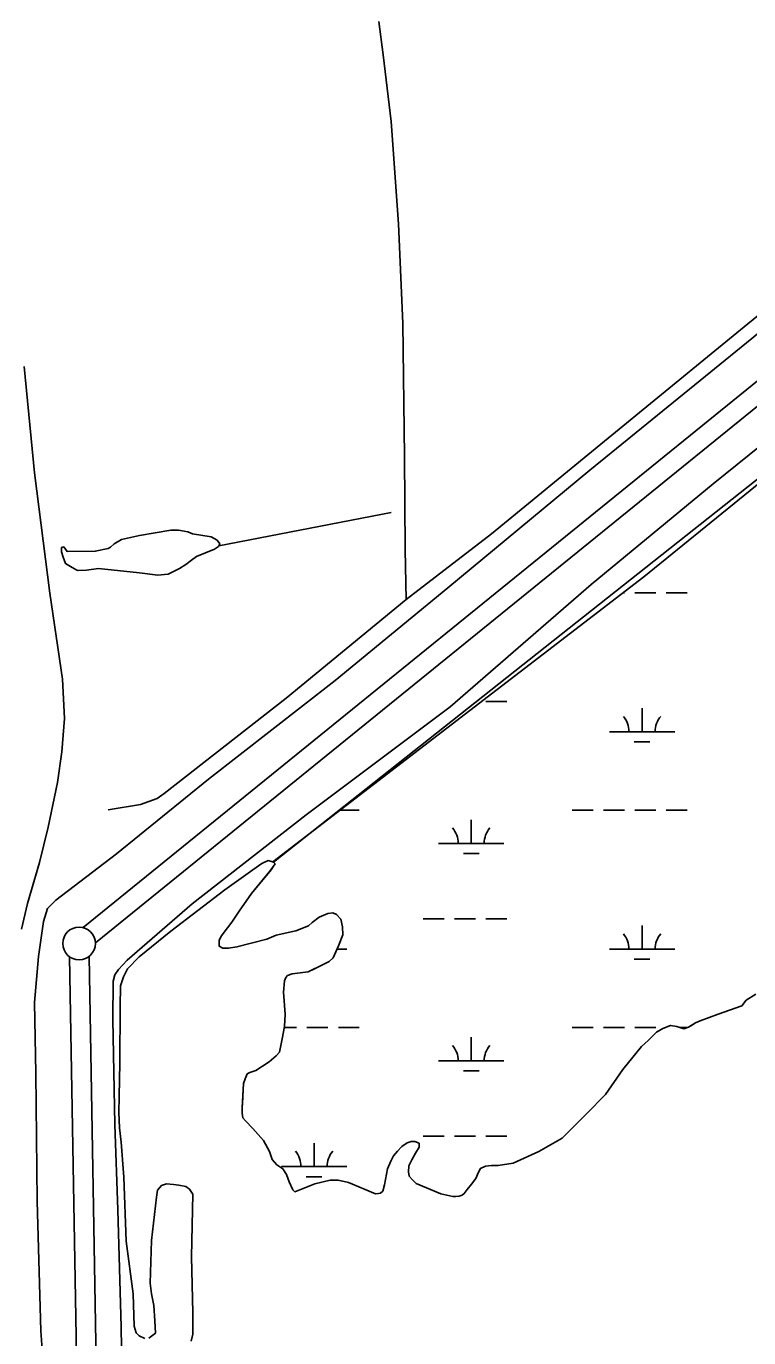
# Model space of a CAD drawing. Extents: x 3535183 to 3573198, y 534952 to 560562.
# Drawn here: x 3546358 to 3547463, y 555328 to 557334 of the extents above; entities that cross this region are included whole.
import ezdxf

# ---------------------------------------------------------------- set-up
doc = ezdxf.new("R2010")
doc.units = 0
for name, color, linetype in [('V-DTCH-CNTR', 7, 'Continuous'), ('V-LEVE-TOET', 7, 'Continuous'), ('V-ROAD-CNTR', 7, 'Continuous'), ('V-SITE-VEGE', 7, 'Continuous'), ('V-SURV-LINE', 7, 'Continuous'), ('V-TOPO-SHOR', 7, 'Continuous'), ('V-WETL-SWMP', 7, 'Continuous')]:
    doc.layers.add(name, color=color, linetype=linetype)

msp = doc.modelspace()

# ---------------------------------------------------------------- linework, layer by layer
at = {"layer": 'V-DTCH-CNTR'}
for points in [[(3546915.8, 557188.5), (3546909.8, 557239.5), (3546903.6, 557290.5), (3546897.2, 557341.4)], [(3546915.8, 557188.5), (3546927.5, 557031.6), (3546933.8, 556879.2), (3546936.2, 556676.2), (3546937.4, 556532.9), (3546939.1, 556457.3)], [(3547768.6, 557135.8), (3547632.5, 557019), (3547612.8, 557002.2), (3547417, 556842.3), (3547242.5, 556699.4), (3547069.4, 556557.5), (3546939.1, 556457.3), (3546755.2, 556306.2), (3546568.9, 556160.1), (3546558, 556152.7), (3546532.6, 556143.5), (3546483, 556135.5)]]:
    msp.add_lwpolyline(points, dxfattribs=at)
at = {"layer": 'V-LEVE-TOET'}
for points in [[(3547787.6, 557122), (3547467.7, 556856.4), (3547219.8, 556654.9), (3547002.8, 556475), (3546830.1, 556333), (3546636.6, 556182.3), (3546495.6, 556067.8), (3546402.7, 555996.8), (3546390, 555984.4), (3546384.2, 555964.3), (3546376.3, 555911.1), (3546370.3, 555840.5), (3546372.2, 555732.2), (3546374.6, 555536.5), (3546380.2, 555338.1), (3546387.5, 555230.8), (3546398.7, 555100.7), (3546404.2, 555004.2), (3546407.1, 554886.8), (3546408.2, 554748.5), (3546412.3, 554568.7), (3546416.3, 554414.5), (3546418.5, 554258), (3546425.4, 554155.1)], [(3547807.4, 556959.3), (3547626.6, 556809.5), (3547408.6, 556634.1), (3547222.3, 556479.8), (3547006.2, 556293), (3546785.9, 556127.6), (3546611.4, 555991.5), (3546512.2, 555905.4), (3546499, 555891.2), (3546493.2, 555882.6), (3546490.5, 555873), (3546489.9, 555814.7), (3546493.4, 555653.7), (3546497.8, 555523.1), (3546502.8, 555344.3), (3546506, 555151.8), (3546512.1, 554946.1), (3546515.5, 554724.5), (3546520.1, 554533.8), (3546521.3, 554317.2), (3546522.2, 554229.4), (3546526.5, 554180.7)]]:
    msp.add_lwpolyline(points, dxfattribs=at)
at = {"layer": 'V-ROAD-CNTR'}
msp.add_lwpolyline([(3546354.2, 556813.3), (3546370.5, 556651), (3546393.7, 556466.8), (3546413.3, 556335.2), (3546416.4, 556274.9), (3546412.2, 556223.8), (3546405.7, 556176.9), (3546391, 556108.9), (3546377.9, 556054.5), (3546359.5, 555991.9), (3546350.5, 555952.7)], dxfattribs=at)
at = {"layer": 'V-SITE-VEGE'}
for p, q in [((3546736.2, 556055.4), (3547828.3, 556919.5)), ((3546732.2, 556043.5), (3546736.2, 556049)), ((3546738.5, 556052.7), (3546736.2, 556055.4)), ((3546736.2, 556049), (3546738.5, 556052.7)), ((3546702.3, 556007), (3546732.2, 556043.5)), ((3546683.3, 555980), (3546702.3, 556007)), ((3546672.1, 555963.6), (3546683.3, 555980)), ((3546805.8, 555971.1), (3546795.4, 555962.9)), ((3546819, 555976.6), (3546805.8, 555971.1)), ((3546826.7, 555977.6), (3546819, 555976.6)), ((3546832.6, 555974.9), (3546826.7, 555977.6)), ((3546839, 555968.1), (3546832.6, 555974.9)), ((3546841.4, 555956.3), (3546839, 555968.1)), ((3546655.8, 555942.1), (3546665.7, 555954.9)), ((3546665.7, 555954.9), (3546672.1, 555963.6)), ((3546770.4, 555950), (3546740, 555943.5)), ((3546789.5, 555957.8), (3546770.4, 555950)), ((3546795.4, 555962.9), (3546789.5, 555957.8)), ((3546841.9, 555944), (3546841.4, 555956.3)), ((3546653.1, 555935.3), (3546655.8, 555942.1)), ((3546653.1, 555926.6), (3546653.1, 555935.3)), ((3546658.6, 555923.5), (3546653.1, 555926.6)), ((3546725.9, 555937.5), (3546680, 555925.4)), ((3546740, 555943.5), (3546725.9, 555937.5)), ((3546827.1, 555908.9), (3546835.6, 555927.1)), ((3546835.6, 555927.1), (3546841.9, 555944)), ((3546667.3, 555923.5), (3546658.6, 555923.5)), ((3546680, 555925.4), (3546667.3, 555923.5)), ((3546821.2, 555903.4), (3546827.1, 555908.9)), ((3546764.8, 555884.4), (3546788.9, 555887.3)), ((3546788.9, 555887.3), (3546811.2, 555897.9)), ((3546811.2, 555897.9), (3546821.2, 555903.4)), ((3546751.3, 555856.1), (3546752.6, 555873.4)), ((3546752.6, 555873.4), (3546754.9, 555878.9)), ((3546754.9, 555878.9), (3546757.6, 555881.7)), ((3546757.6, 555881.7), (3546764.8, 555884.4)), ((3546753.8, 555822.5), (3546751.3, 555856.1)), ((3547474, 555853.1), (3547459.5, 555844.3)), ((3547452.7, 555835.6), (3547416.4, 555822.7)), ((3547459.5, 555844.3), (3547452.7, 555835.6)), ((3546753, 555803.8), (3546753.8, 555822.5)), ((3547343.7, 555805.5), (3547331.9, 555800.9)), ((3547353.2, 555803.7), (3547343.7, 555805.5)), ((3547381.9, 555809.3), (3547371, 555802.5)), ((3547388.7, 555812.6), (3547381.9, 555809.3)), ((3547416.4, 555822.7), (3547388.7, 555812.6)), ((3546745, 555764.6), (3546749.4, 555785.1)), ((3546749.4, 555785.1), (3546753, 555803.8)), ((3547321.9, 555794.9), (3547309.2, 555782.1)), ((3547331.9, 555800.9), (3547321.9, 555794.9)), ((3547363.7, 555800.1), (3547353.2, 555803.7)), ((3547371, 555802.5), (3547363.7, 555800.1)), ((3547299.2, 555773.4), (3547270.3, 555738.2)), ((3547309.2, 555782.1), (3547299.2, 555773.4)), ((3546708.7, 555736.2), (3546729.6, 555749.5)), ((3546729.6, 555749.5), (3546740, 555758.7)), ((3546740, 555758.7), (3546745, 555764.6)), ((3546692.4, 555723.9), (3546695.6, 555731.2)), ((3546695.6, 555731.2), (3546699.6, 555733.5)), ((3546699.6, 555733.5), (3546708.7, 555736.2)), ((3547270.3, 555738.2), (3547244.1, 555699.9)), ((3546688.1, 555679.2), (3546690.2, 555716.6)), ((3546690.2, 555716.6), (3546692.4, 555723.9)), ((3547244.1, 555699.9), (3547214.7, 555670.1)), ((3546688.1, 555671.1), (3546688.1, 555679.2)), ((3546689.1, 555663.8), (3546688.1, 555671.1)), ((3547214.7, 555670.1), (3547177.5, 555633.1)), ((3546693.2, 555659.3), (3546689.1, 555663.8)), ((3546704.6, 555647.9), (3546693.2, 555659.3)), ((3546720.7, 555629.4), (3546704.6, 555647.9)), ((3546729.8, 555612.6), (3546720.7, 555629.4)), ((3546940.5, 555625.9), (3546932.3, 555620)), ((3546946.8, 555627.8), (3546940.5, 555625.9)), ((3546952.3, 555627.8), (3546946.8, 555627.8)), ((3546958.7, 555625.1), (3546952.3, 555627.8)), ((3546958.7, 555619.2), (3546958.7, 555625.1)), ((3547177.5, 555633.1), (3547142.1, 555612.4)), ((3546734, 555600.3), (3546729.8, 555612.6)), ((3546919.6, 555605.8), (3546915.6, 555597.6)), ((3546925.5, 555613.1), (3546919.6, 555605.8)), ((3546932.3, 555620), (3546925.5, 555613.1)), ((3546947.9, 555600), (3546953.3, 555610.1)), ((3546953.3, 555610.1), (3546958.7, 555619.2)), ((3547142.1, 555612.4), (3547102.6, 555594.5)), ((3546740.9, 555592.1), (3546734, 555600.3)), ((3546750.5, 555585.8), (3546740.9, 555592.1)), ((3546756, 555577.2), (3546750.5, 555585.8)), ((3546910.6, 555586.2), (3546907.5, 555569.8)), ((3546915.6, 555597.6), (3546910.6, 555586.2)), ((3546942.5, 555581.4), (3546942.9, 555590.5)), ((3546942.9, 555590.5), (3546947.9, 555600)), ((3547052.6, 555586.5), (3547049.9, 555581)), ((3547060.3, 555590.2), (3547052.6, 555586.5)), ((3547069.4, 555591.1), (3547060.3, 555590.2)), ((3547079.9, 555591.2), (3547069.4, 555591.1)), ((3547102.6, 555594.5), (3547079.9, 555591.2)), ((3546760.1, 555566.3), (3546756, 555577.2)), ((3546765.6, 555554), (3546760.1, 555566.3)), ((3546822.9, 555568.9), (3546799.3, 555563.3)), ((3546834.7, 555568.5), (3546822.9, 555568.9)), ((3546850.7, 555565), (3546834.7, 555568.5)), ((3546892.2, 555547.9), (3546850.7, 555565)), ((3546907.5, 555569.8), (3546905.8, 555561.6)), ((3546943.5, 555575), (3546942.5, 555581.4)), ((3546948, 555569.5), (3546943.5, 555575)), ((3546954.4, 555563.7), (3546948, 555569.5)), ((3547045.4, 555571.4), (3547039.1, 555562.7)), ((3547049.9, 555581), (3547045.4, 555571.4)), ((3546768.4, 555550.9), (3546765.6, 555554)), ((3546799.3, 555563.3), (3546768.4, 555550.9)), ((3546896.7, 555548.3), (3546892.2, 555547.9)), ((3546899.5, 555548.8), (3546896.7, 555548.3)), ((3546903.1, 555552), (3546899.5, 555548.8)), ((3546905.8, 555561.6), (3546903.1, 555552)), ((3546991.9, 555547.5), (3546954.4, 555563.7)), ((3547010.5, 555543.5), (3546991.9, 555547.5)), ((3547024.6, 555545.8), (3547020.1, 555544)), ((3547027.8, 555548.1), (3547024.6, 555545.8)), ((3547032.3, 555554.5), (3547027.8, 555548.1)), ((3547039.1, 555562.7), (3547032.3, 555554.5)), ((3547015.1, 555543.5), (3547010.5, 555543.5)), ((3547020.1, 555544), (3547015.1, 555543.5))]:
    msp.add_line(p, q, dxfattribs=at)
at = {"layer": 'V-SURV-LINE'}
for points in [[(3546444.6, 555955.1), (3548262.9, 557429.5)], [(3548281.8, 557406.2), (3546463.5, 555931.7)], [(3546453.2, 554226.6), (3546423.9, 555910.6)], [(3546453.8, 555911.1), (3546483.2, 554227.2)]]:
    msp.add_lwpolyline(points, dxfattribs=at)
msp.add_circle((3546438.5, 555930.8), 25, dxfattribs=at)
at = {"layer": 'V-TOPO-SHOR'}
msp.add_line((3546916.2, 556590.1), (3546652.2, 556539.4), dxfattribs=at)
for points in [[(3546645.7, 556534.1), (3546618.4, 556522.6), (3546610.3, 556517.1), (3546601.7, 556510.7), (3546592.1, 556504.7), (3546574.9, 556496), (3546574.4, 556496), (3546559, 556494.5), (3546530.7, 556498), (3546468.3, 556504.5), (3546449.7, 556502.1), (3546437, 556501.2), (3546435.1, 556502.1), (3546425.6, 556507.5), (3546417.8, 556512), (3546414.1, 556522), (3546411.8, 556530.2), (3546411.8, 556536.5), (3546414.9, 556537.5), (3546420, 556530.7), (3546463.2, 556530.9), (3546482.8, 556535.1), (3546486.4, 556536.9), (3546492.3, 556542.4), (3546503.6, 556548.8), (3546530.9, 556554.9), (3546579.1, 556562.9), (3546590.5, 556562.9), (3546605, 556560.7), (3546611.9, 556557.6), (3546640.6, 556552.7), (3546649.7, 556547.8), (3546653.8, 556542.3), (3546651.6, 556538.2), (3546645.7, 556534.1)], [(3546539.3, 555326.2), (3546530.6, 555330.7), (3546525.6, 555335.3), (3546522.8, 555345.3), (3546521.2, 555394.9), (3546510.3, 555475.4), (3546507, 555573.2), (3546503.1, 555626.9), (3546500.3, 555648.7), (3546499.3, 555672.4), (3546500, 555696.5), (3546500.7, 555748.4), (3546501.2, 555833.9), (3546501.9, 555866.2), (3546506.4, 555879.5), (3546512.7, 555891.8), (3546530.3, 555910.5), (3546578.8, 555949.5), (3546661.3, 556013.1), (3546704.4, 556043.4), (3546718, 556053), (3546728, 556057.6), (3546736.2, 556055.4)], [(3546736.2, 556055.4), (3546738.5, 556052.7), (3546736.2, 556049), (3546732.2, 556043.5), (3546702.3, 556007), (3546683.3, 555980), (3546672.1, 555963.6), (3546665.7, 555954.9), (3546655.8, 555942.1), (3546653.1, 555935.3), (3546653.1, 555926.6), (3546658.6, 555923.5), (3546667.3, 555923.5), (3546680, 555925.4), (3546725.9, 555937.5), (3546740, 555943.5), (3546770.4, 555950), (3546789.5, 555957.8), (3546795.4, 555962.9), (3546805.8, 555971.1), (3546819, 555976.6), (3546826.7, 555977.6), (3546832.6, 555974.9), (3546839, 555968.1), (3546841.4, 555956.3), (3546841.9, 555944), (3546835.6, 555927.1), (3546827.1, 555908.9), (3546821.2, 555903.4), (3546811.2, 555897.9), (3546798.5, 555891.9), (3546788.9, 555887.3), (3546764.8, 555884.4), (3546757.6, 555881.7), (3546754.9, 555878.9), (3546752.6, 555873.4), (3546751.3, 555856.1), (3546753.8, 555822.5), (3546753, 555803.8), (3546749.4, 555785.1), (3546745, 555764.6), (3546740, 555758.7), (3546729.6, 555749.5), (3546708.7, 555736.2), (3546699.6, 555733.5), (3546695.6, 555731.2), (3546692.4, 555723.9), (3546690.2, 555716.6), (3546688.5, 555686.5), (3546688.1, 555679.2), (3546688.1, 555671.1), (3546689.1, 555663.8), (3546693.2, 555659.3), (3546704.6, 555647.9), (3546720.7, 555629.4), (3546729.8, 555612.6), (3546734, 555600.3), (3546740.9, 555592.1), (3546750.5, 555585.8), (3546756, 555577.2), (3546760.1, 555566.3), (3546765.6, 555554), (3546768.4, 555550.9), (3546799.3, 555563.3), (3546822.9, 555568.9), (3546834.7, 555568.5), (3546850.7, 555565), (3546892.2, 555547.9)], [(3546910.6, 555586.2), (3546915.6, 555597.6), (3546919.6, 555605.8), (3546925.5, 555613.1), (3546932.3, 555620), (3546940.5, 555625.9), (3546946.8, 555627.8), (3546952.3, 555627.8), (3546958.7, 555625.1), (3546958.7, 555619.2), (3546953.3, 555610.1), (3546947.9, 555600), (3546942.9, 555590.5), (3546942.5, 555581.4), (3546943.5, 555575), (3546948, 555569.5), (3546954.4, 555563.7), (3546991.9, 555547.5), (3547010.5, 555543.5), (3547015.1, 555543.5), (3547020.1, 555544), (3547024.6, 555545.8), (3547027.8, 555548.1), (3547032.3, 555554.5), (3547039.1, 555562.7), (3547045.4, 555571.4), (3547049.9, 555581), (3547052.6, 555586.5), (3547060.3, 555590.2), (3547069.4, 555591.1), (3547079.9, 555591.2), (3547102.6, 555594.5), (3547142.1, 555612.4), (3547177.5, 555633.1), (3547214.7, 555670.1), (3547244.1, 555699.9), (3547270.3, 555738.2), (3547299.2, 555773.4), (3547309.2, 555782.1), (3547321.9, 555794.9), (3547331.9, 555800.9), (3547343.7, 555805.5), (3547353.2, 555803.7), (3547363.7, 555800.1), (3547371, 555802.5), (3547374.6, 555804.8), (3547381.9, 555809.3), (3547388.7, 555812.6), (3547416.4, 555822.7), (3547452.7, 555835.6), (3547459.5, 555844.3), (3547474, 555853.1)], [(3546892.2, 555547.9), (3546896.7, 555548.3), (3546899.5, 555548.8), (3546903.1, 555552), (3546905.8, 555561.6), (3546907.5, 555569.8), (3546910.6, 555586.2)], [(3546572.2, 555563.1), (3546564.5, 555560.3), (3546558.6, 555553.4), (3546556.8, 555542.5), (3546549.4, 555476.5), (3546547.5, 555410.9), (3546549.4, 555394.6)], [(3546609.8, 555322.1), (3546612.5, 555333), (3546612.8, 555366.2), (3546610.5, 555451.3), (3546612.3, 555547.3), (3546607.3, 555555), (3546601.8, 555559.1), (3546591.3, 555560.9), (3546583.1, 555562.2), (3546572.2, 555563.1)], [(3546549.4, 555394.6), (3546552.7, 555376.8), (3546554.6, 555353.2), (3546555.2, 555334.5), (3546545.2, 555326.7)]]:
    msp.add_lwpolyline(points, dxfattribs=at)
at = {"layer": 'V-WETL-SWMP'}
for p, q in [((3547302.7, 556491.8), (3547828.3, 556919.5)), ((3546735.1, 556055.7), (3547302.7, 556491.8)), ((3547271, 556467.4), (3547273.1, 556467.4)), ((3547289.1, 556467.4), (3547321.1, 556467.4)), ((3547337.1, 556467.4), (3547369.1, 556467.4)), ((3547061.1, 556301.2), (3547093.1, 556301.2)), ((3547299.9, 556254.8), (3547299.9, 556290.8)), ((3547249.9, 556254.8), (3547349.9, 556254.8)), ((3547287.9, 556239.4), (3547311.9, 556239.4)), ((3546837.9, 556134.7), (3546867.2, 556134.7)), ((3547193.1, 556134.7), (3547225.1, 556134.7)), ((3547241.1, 556134.7), (3547273.1, 556134.7)), ((3547289.1, 556134.7), (3547321.1, 556134.7)), ((3547337.1, 556134.7), (3547369.1, 556134.7)), ((3547038.5, 556084), (3547038.5, 556120)), ((3546988.5, 556084), (3547088.5, 556084)), ((3547026.5, 556068.6), (3547050.5, 556068.6)), ((3546730.5, 556041.4), (3546738.5, 556052.7)), ((3546736.2, 556055.4), (3546735.1, 556055.7)), ((3546738.5, 556052.7), (3546736.2, 556055.4)), ((3546702.3, 556007), (3546730.5, 556041.4)), ((3546683.3, 555980), (3546702.3, 556007)), ((3546672.1, 555963.6), (3546683.3, 555980)), ((3546805.8, 555971.1), (3546795.4, 555962.9)), ((3546819, 555976.6), (3546805.8, 555971.1)), ((3546826.7, 555977.6), (3546819, 555976.6)), ((3546832.6, 555974.9), (3546826.7, 555977.6)), ((3546839, 555968.1), (3546832.6, 555974.9)), ((3546841.4, 555956.3), (3546839, 555968.1)), ((3546965.1, 555968.6), (3546997.1, 555968.6)), ((3547013.1, 555968.6), (3547045.1, 555968.6)), ((3547061.1, 555968.6), (3547093.1, 555968.6)), ((3546655.8, 555942.1), (3546665.7, 555954.9)), ((3546665.7, 555954.9), (3546672.1, 555963.6)), ((3546770.4, 555950), (3546740, 555943.5)), ((3546789.5, 555957.8), (3546770.4, 555950)), ((3546795.4, 555962.9), (3546789.5, 555957.8)), ((3546841.9, 555944), (3546841.4, 555956.3)), ((3547299.9, 555922.1), (3547299.9, 555958.1)), ((3546653.1, 555935.3), (3546655.8, 555942.1)), ((3546653.1, 555926.6), (3546653.1, 555935.3)), ((3546658.6, 555923.5), (3546653.1, 555926.6)), ((3546725.9, 555937.5), (3546680, 555925.4)), ((3546740, 555943.5), (3546725.9, 555937.5)), ((3546827.1, 555908.9), (3546835.6, 555927.1)), ((3546835.6, 555927.1), (3546841.9, 555944)), ((3546667.3, 555923.5), (3546658.6, 555923.5)), ((3546680, 555925.4), (3546667.3, 555923.5)), ((3546821.2, 555903.4), (3546827.1, 555908.9)), ((3546833.3, 555922.1), (3546848, 555922.1)), ((3547249.9, 555922.1), (3547349.9, 555922.1)), ((3547287.9, 555906.7), (3547311.9, 555906.7)), ((3546764.8, 555884.4), (3546789, 555887.3)), ((3546789, 555887.3), (3546811.2, 555897.9)), ((3546811.2, 555897.9), (3546821.2, 555903.4)), ((3546751.3, 555856.1), (3546752.6, 555873.4)), ((3546752.6, 555873.4), (3546754.9, 555878.9)), ((3546754.9, 555878.9), (3546757.6, 555881.7)), ((3546757.6, 555881.7), (3546764.8, 555884.4)), ((3546753.8, 555822.5), (3546751.3, 555856.1)), ((3547474, 555853.1), (3547459.5, 555844.3)), ((3547452.7, 555835.6), (3547416.4, 555822.7)), ((3547459.5, 555844.3), (3547452.7, 555835.6)), ((3546753, 555803.8), (3546753.8, 555822.5)), ((3547343.7, 555805.5), (3547331.9, 555800.9)), ((3547353.2, 555803.7), (3547343.7, 555805.5)), ((3547381.9, 555809.3), (3547371, 555802.5)), ((3547388.7, 555812.6), (3547381.9, 555809.3)), ((3547416.4, 555822.7), (3547388.7, 555812.6)), ((3546745, 555764.6), (3546749.4, 555785.1)), ((3546749.4, 555785.1), (3546753, 555803.8)), ((3546752.6, 555802.1), (3546771.2, 555802.1)), ((3546787.2, 555802.1), (3546819.2, 555802.1)), ((3546835.2, 555802.1), (3546867.2, 555802.1)), ((3547038.5, 555751.3), (3547038.5, 555787.3)), ((3547193.1, 555802.1), (3547225.1, 555802.1)), ((3547241.1, 555802.1), (3547273.1, 555802.1)), ((3547289.1, 555802.1), (3547321.1, 555802.1)), ((3547321.9, 555794.9), (3547309.2, 555782.1)), ((3547331.9, 555800.9), (3547321.9, 555794.9)), ((3547363.7, 555800.1), (3547353.2, 555803.7)), ((3547358.1, 555802.1), (3547369.1, 555802.1)), ((3547371, 555802.5), (3547363.7, 555800.1)), ((3547299.2, 555773.4), (3547270.3, 555738.2)), ((3547309.2, 555782.1), (3547299.2, 555773.4)), ((3546708.7, 555736.2), (3546729.6, 555749.5)), ((3546729.6, 555749.5), (3546740, 555758.7)), ((3546740, 555758.7), (3546745, 555764.6)), ((3546988.5, 555751.3), (3547088.5, 555751.3)), ((3546692.4, 555723.9), (3546695.6, 555731.2)), ((3546695.6, 555731.2), (3546699.6, 555733.5)), ((3546699.6, 555733.5), (3546708.7, 555736.2)), ((3547026.5, 555735.9), (3547050.5, 555735.9)), ((3547270.3, 555738.2), (3547244.1, 555699.9)), ((3546688.1, 555679.2), (3546690.2, 555716.6)), ((3546690.2, 555716.6), (3546692.4, 555723.9)), ((3547244.1, 555699.9), (3547214.7, 555670.1)), ((3546688.1, 555671.1), (3546688.1, 555679.2)), ((3546689.1, 555663.8), (3546688.1, 555671.1)), ((3547214.7, 555670.1), (3547177.5, 555633.1)), ((3546693.2, 555659.3), (3546689.1, 555663.8)), ((3546704.6, 555647.9), (3546693.2, 555659.3)), ((3546720.7, 555629.4), (3546704.6, 555647.9)), ((3546729.8, 555612.6), (3546720.7, 555629.4)), ((3546798, 555589.5), (3546798, 555625.5)), ((3546940.5, 555625.9), (3546932.3, 555620)), ((3546946.8, 555627.8), (3546940.5, 555625.9)), ((3546952.3, 555627.8), (3546946.8, 555627.8)), ((3546958.7, 555625.1), (3546952.3, 555627.8)), ((3546958.7, 555619.2), (3546958.7, 555625.1)), ((3546965.1, 555635.9), (3546997.1, 555635.9)), ((3547013.1, 555635.9), (3547045.1, 555635.9)), ((3547061.1, 555635.9), (3547093.1, 555635.9)), ((3547177.5, 555633.1), (3547142.2, 555612.4)), ((3546734, 555600.3), (3546729.8, 555612.6)), ((3546919.6, 555605.8), (3546915.6, 555597.6)), ((3546925.5, 555613.1), (3546919.6, 555605.8)), ((3546932.3, 555620), (3546925.5, 555613.1)), ((3546947.9, 555600), (3546953.3, 555610.1)), ((3546953.3, 555610.1), (3546958.7, 555619.2)), ((3547142.2, 555612.4), (3547102.7, 555594.5)), ((3546740.9, 555592.1), (3546734, 555600.3)), ((3546750.5, 555585.8), (3546740.9, 555592.1)), ((3546748, 555589.5), (3546848, 555589.5)), ((3546756, 555577.2), (3546750.5, 555585.8)), ((3546910.6, 555586.2), (3546907.5, 555569.8)), ((3546915.6, 555597.6), (3546910.6, 555586.2)), ((3546942.5, 555581.4), (3546942.9, 555590.5)), ((3546942.9, 555590.5), (3546947.9, 555600)), ((3547052.6, 555586.5), (3547049.9, 555581)), ((3547060.4, 555590.2), (3547052.6, 555586.5)), ((3547069.4, 555591.1), (3547060.4, 555590.2)), ((3547079.9, 555591.2), (3547069.4, 555591.1)), ((3547102.7, 555594.5), (3547079.9, 555591.2)), ((3546760.1, 555566.3), (3546756, 555577.2)), ((3546765.6, 555554), (3546760.1, 555566.3)), ((3546786, 555574), (3546810, 555574)), ((3546822.9, 555568.9), (3546799.3, 555563.3)), ((3546834.7, 555568.5), (3546822.9, 555568.9)), ((3546850.7, 555565), (3546834.7, 555568.5)), ((3546892.2, 555547.9), (3546850.7, 555565)), ((3546907.5, 555569.8), (3546905.8, 555561.6)), ((3546943.5, 555575), (3546942.5, 555581.4)), ((3546948.1, 555569.5), (3546943.5, 555575)), ((3546954.5, 555563.7), (3546948.1, 555569.5)), ((3547045.4, 555571.4), (3547039.1, 555562.7)), ((3547049.9, 555581), (3547045.4, 555571.4)), ((3546768.4, 555550.9), (3546765.6, 555554)), ((3546799.3, 555563.3), (3546768.4, 555550.9)), ((3546896.7, 555548.4), (3546892.2, 555547.9)), ((3546899.5, 555548.8), (3546896.7, 555548.4)), ((3546903.1, 555552), (3546899.5, 555548.8)), ((3546905.8, 555561.6), (3546903.1, 555552)), ((3546991.9, 555547.5), (3546954.5, 555563.7)), ((3547010.5, 555543.5), (3546991.9, 555547.5)), ((3547024.6, 555545.8), (3547020.1, 555544)), ((3547027.8, 555548.1), (3547024.6, 555545.8)), ((3547032.3, 555554.5), (3547027.8, 555548.1)), ((3547039.1, 555562.7), (3547032.3, 555554.5)), ((3547015.1, 555543.5), (3547010.5, 555543.5)), ((3547020.1, 555544), (3547015.1, 555543.5))]:
    msp.add_line(p, q, dxfattribs=at)
for centre, start, end in [((3547244.7, 556255.3), 359.2282, 40.7718), ((3547355.2, 556255.3), 139.2282, 180.7718), ((3546983.3, 556084.5), 359.2282, 40.7718), ((3547093.7, 556084.5), 139.2282, 180.7718), ((3547244.7, 555922.6), 359.2282, 40.7718), ((3547355.2, 555922.6), 139.2282, 180.7718), ((3546983.3, 555751.8), 359.2282, 40.7718), ((3547093.7, 555751.8), 139.2282, 180.7718), ((3546742.8, 555589.9), 359.2282, 40.7718), ((3546853.3, 555589.9), 139.2282, 180.7718)]:
    msp.add_arc(centre, 35.2, start, end, dxfattribs=at)

doc.saveas('drawing.dxf')
